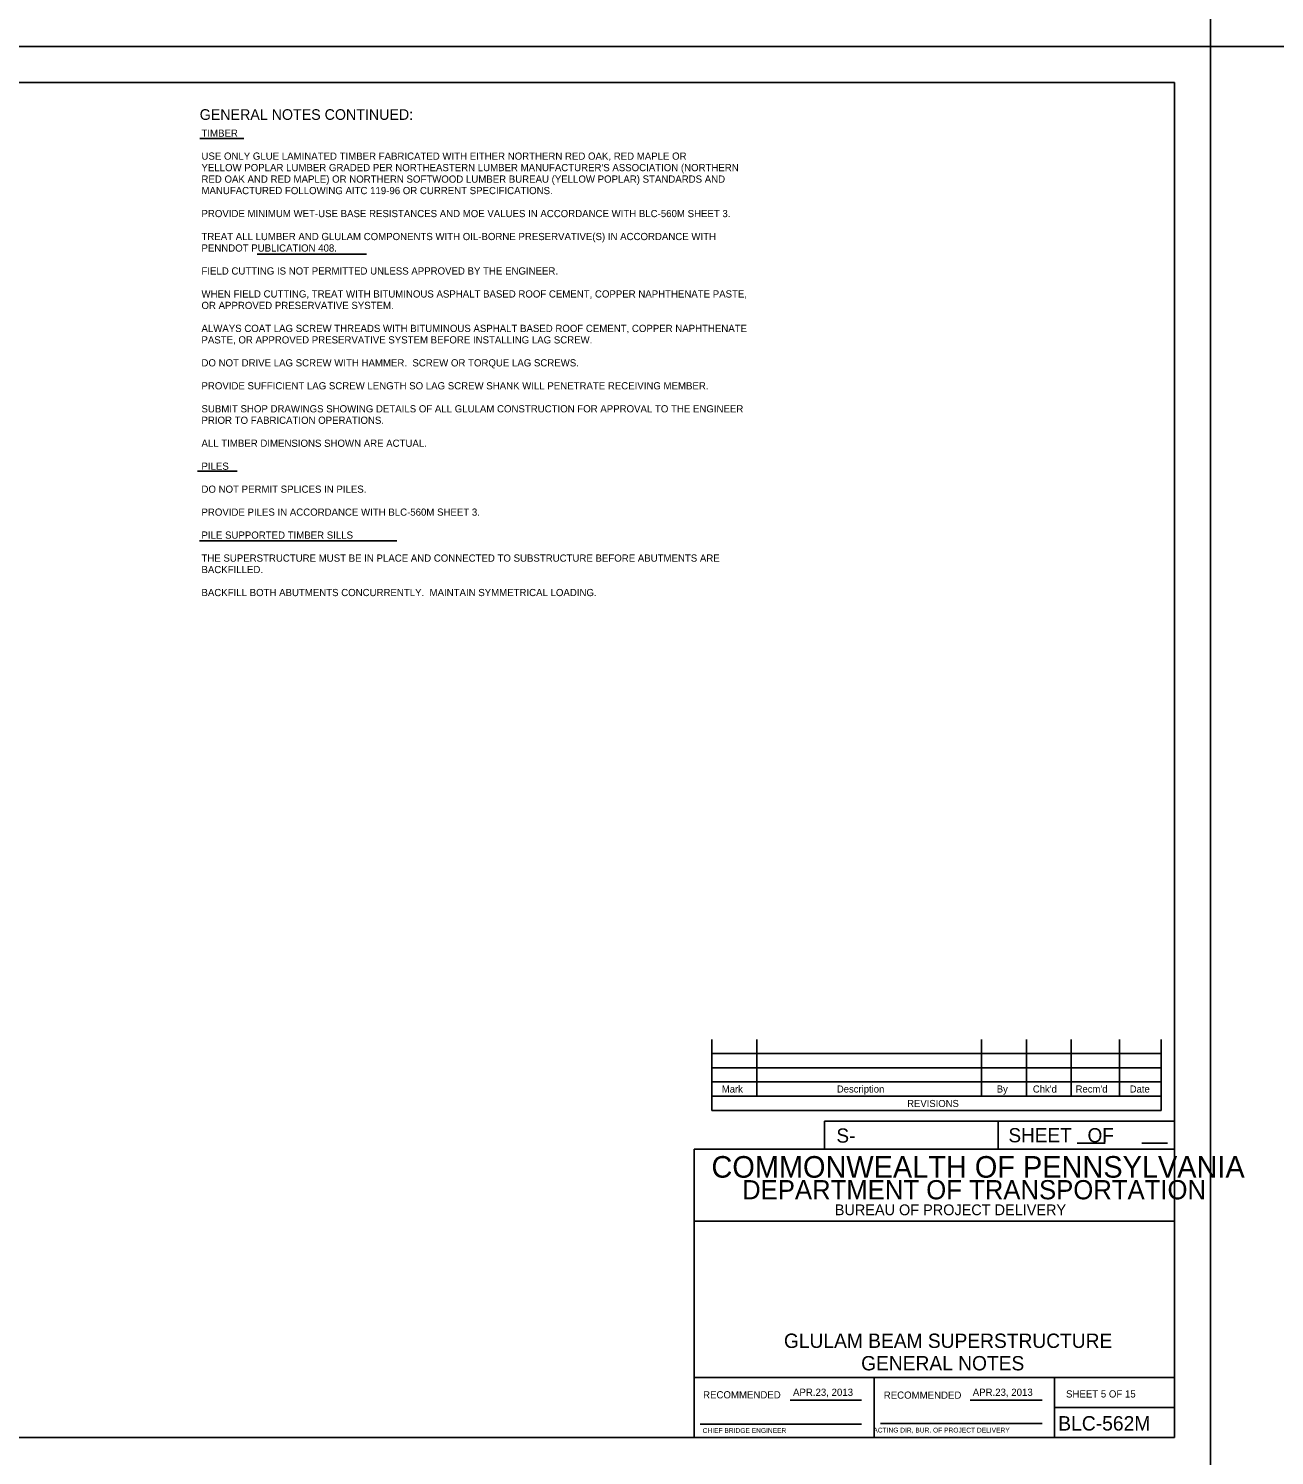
# Model space of a CAD drawing. Extents: x 638263 to 640391, y 293683 to 298655.
# Drawn here: x 638784 to 639303, y 295473 to 296067 of the extents above; entities that cross this region are included whole.
import ezdxf

# ---------------------------------------------------------------- set-up
doc = ezdxf.new("R2010")
doc.units = 0
for name, color, linetype in [('2', 7, 'Continuous'), ('4', 7, 'Continuous'), ('PLT-BNDY', 7, 'Continuous')]:
    doc.layers.add(name, color=color, linetype=linetype)

msp = doc.modelspace()

# ---------------------------------------------------------------- linework, layer by layer
at = {"layer": '2'}
for p, q in [((638475.46, 296044.46), (639261.46, 296044.46)), ((639261.46, 296044.46), (639261.46, 295480.46)), ((638855.68, 296021.19), (638874, 296021.19)), ((638925.03, 295973.01), (638879.64, 295973.01)), ((638854.73, 295882.65), (638871.31, 295882.65)), ((638855.52, 295853.67), (638937.76, 295853.67)), ((639068.92, 295646.15), (639068.92, 295616.62)), ((639087.62, 295646.15), (639087.62, 295622.53)), ((639181.13, 295646.15), (639181.13, 295622.53)), ((639199.83, 295646.15), (639199.83, 295622.53)), ((639218.53, 295646.15), (639218.53, 295622.53)), ((639238.59, 295646.15), (639238.59, 295622.53)), ((639255.94, 295646.15), (639255.94, 295616.62)), ((639255.94, 295640.24), (639068.92, 295640.24)), ((639255.94, 295634.34), (639068.92, 295634.34)), ((639255.94, 295628.43), (639068.92, 295628.43)), ((639255.94, 295622.53), (639068.92, 295622.53)), ((639255.94, 295616.62), (639068.92, 295616.62)), ((639261.46, 295612.11), (639115.78, 295612.11)), ((639115.78, 295612.11), (639115.78, 295600.46)), ((639188.09, 295612.11), (639188.09, 295600.46)), ((639261.46, 295600.46), (639061.46, 295600.46)), ((639061.46, 295600.46), (639061.46, 295480.46)), ((639220.95, 295603), (639232.6, 295603)), ((639247.83, 295603), (639258.56, 295603)), ((639261.46, 295480.46), (639261.46, 295600.46)), ((639261.46, 295570.46), (639061.46, 295570.46)), ((639261.46, 295505.46), (639061.46, 295505.46)), ((639136.46, 295480.46), (639136.46, 295505.46)), ((639211.46, 295505.46), (639211.46, 295480.46)), ((639101.42, 295495.96), (639131.19, 295495.96)), ((639176.42, 295495.96), (639206.33, 295495.96)), ((639211.46, 295492.96), (639261.46, 295492.96)), ((639063.96, 295485.96), (639131.19, 295485.96)), ((639139.08, 295486.33), (639206.33, 295486.33)), ((639261.46, 295480.46), (638475.46, 295480.46)), ((639061.46, 295480.46), (639261.46, 295480.46))]:
    msp.add_line(p, q, dxfattribs=at)
at = {"layer": 'PLT-BNDY'}
for points in [[(638435.46, 296653.46), (639276.46, 296653.46), (639276.46, 296059.46), (638435.46, 296059.46)], [(639276.46, 296653.46), (640117.46, 296653.46), (640117.46, 296059.46), (639276.46, 296059.46)], [(638435.46, 296059.46), (639276.46, 296059.46), (639276.46, 295465.46), (638435.46, 295465.46)], [(639276.46, 296059.46), (640117.46, 296059.46), (640117.46, 295465.46), (639276.46, 295465.46)]]:
    msp.add_lwpolyline(points, close=True, dxfattribs=at)

# ---------------------------------------------------------------- texts
at = {"layer": '2'}
for s, height, p in [('GENERAL NOTES CONTINUED:', 4.4292, (638855.66, 296028.94)), ('TIMBER', 3, (638856.39, 296021.91)), ('USE ONLY GLUE LAMINATED TIMBER FABRICATED WITH EITHER NORTHERN RED OAK, RED MAPLE OR ', 3, (638856.39, 296012.35)), ("YELLOW POPLAR LUMBER GRADED PER NORTHEASTERN LUMBER MANUFACTURER'S ASSOCIATION (NORTHERN", 3, (638856.39, 296007.57)), ('RED OAK AND RED MAPLE) OR NORTHERN SOFTWOOD LUMBER BUREAU (YELLOW POPLAR) STANDARDS AND ', 3, (638856.39, 296002.79)), ('MANUFACTURED FOLLOWING AITC 119-96 OR CURRENT SPECIFICATIONS.', 3, (638856.39, 295998.01)), ('PROVIDE MINIMUM WET-USE BASE RESISTANCES AND MOE VALUES IN ACCORDANCE WITH BLC-560M SHEET 3.', 3, (638856.39, 295988.44)), ('TREAT ALL LUMBER AND GLULAM COMPONENTS WITH OIL-BORNE PRESERVATIVE(S) IN ACCORDANCE WITH', 3, (638856.39, 295978.88)), ('PENNDOT PUBLICATION 408.', 3, (638856.39, 295974.1)), ('FIELD CUTTING IS NOT PERMITTED UNLESS APPROVED BY THE ENGINEER.', 3, (638856.39, 295964.54)), ('WHEN FIELD CUTTING, TREAT WITH BITUMINOUS ASPHALT BASED ROOF CEMENT, COPPER NAPHTHENATE PASTE, ', 3, (638856.39, 295954.98)), ('OR APPROVED PRESERVATIVE SYSTEM.', 3, (638856.39, 295950.2)), ('ALWAYS COAT LAG SCREW THREADS WITH BITUMINOUS ASPHALT BASED ROOF CEMENT, COPPER NAPHTHENATE', 3, (638856.39, 295940.64)), ('PASTE, OR APPROVED PRESERVATIVE SYSTEM BEFORE INSTALLING LAG SCREW.', 3, (638856.39, 295935.86)), ('DO NOT DRIVE LAG SCREW WITH HAMMER.  SCREW OR TORQUE LAG SCREWS.', 3, (638856.39, 295926.3)), ('PROVIDE SUFFICIENT LAG SCREW LENGTH SO LAG SCREW SHANK WILL PENETRATE RECEIVING MEMBER.', 3, (638856.39, 295916.74)), ('SUBMIT SHOP DRAWINGS SHOWING DETAILS OF ALL GLULAM CONSTRUCTION FOR APPROVAL TO THE ENGINEER ', 3, (638856.39, 295907.17)), ('PRIOR TO FABRICATION OPERATIONS.', 3, (638856.39, 295902.39)), ('ALL TIMBER DIMENSIONS SHOWN ARE ACTUAL.', 3, (638856.39, 295892.83)), ('PILES', 3, (638856.39, 295883.27)), ('DO NOT PERMIT SPLICES IN PILES.', 3, (638856.39, 295873.71)), ('PROVIDE PILES IN ACCORDANCE WITH BLC-560M SHEET 3.', 3, (638856.39, 295864.15)), ('PILE SUPPORTED TIMBER SILLS', 3, (638856.39, 295854.59)), ('THE SUPERSTRUCTURE MUST BE IN PLACE AND CONNECTED TO SUBSTRUCTURE BEFORE ABUTMENTS ARE ', 3, (638856.39, 295845.02)), ('BACKFILLED.', 3, (638856.39, 295840.24)), ('BACKFILL BOTH ABUTMENTS CONCURRENTLY.  MAINTAIN SYMMETRICAL LOADING.', 3, (638856.39, 295830.68)), ('Mark', 2.952, (639073.02, 295624.03)), ('Description', 2.9523, (639120.92, 295624.03)), ('By', 2.952, (639187.49, 295624.03)), ("Chk'd", 2.952, (639202.52, 295624.03)), ("Recm'd", 2.953, (639220.33, 295624.03)), ('Date', 2.952, (639242.86, 295624.03)), ('REVISIONS', 2.952, (639150.2, 295618.01)), ('S-', 5.905, (639120.73, 295603.17)), ('COMMONWEALTH OF PENNSYLVANIA', 9, (639068.71, 295588.58)), ('DEPARTMENT OF TRANSPORTATION', 8.0002, (639081.46, 295579.58)), ('BUREAU OF PROJECT DELIVERY', 4.5, (639120.05, 295572.96)), ('GENERAL NOTES', 5.9728, (639131.03, 295508.37)), ('APR.23, 2013', 3, (639102.67, 295497.77)), ('APR.23, 2013', 3, (639177.48, 295497.77)), ('SHEET 5 OF 15', 3, (639216.33, 295497.08)), ('BLC-562M', 6, (639213.08, 295483.33)), ('CHIEF BRIDGE ENGINEER', 2.0002, (639065.05, 295482.33)), ('  ACTING DIR, BUR. OF PROJECT DELIVERY', 2.0002, (639134.57, 295482.51))]:
    msp.add_text(s, height=height, dxfattribs=at).set_placement(p)
for s, height, p in [('SHEET   OF', 5.907, (639192.35, 295603.31)), ('RECOMMENDED', 3, (639065.23, 295496.71)), ('RECOMMENDED', 3, (639140.44, 295496.58))]:
    msp.add_text(s, height=height, rotation=360, dxfattribs=at).set_placement(p)
at = {"layer": '4'}
msp.add_text('GLULAM BEAM SUPERSTRUCTURE', height=5.9728, dxfattribs=at).set_placement((639098.89, 295517.71))

doc.saveas('drawing.dxf')
